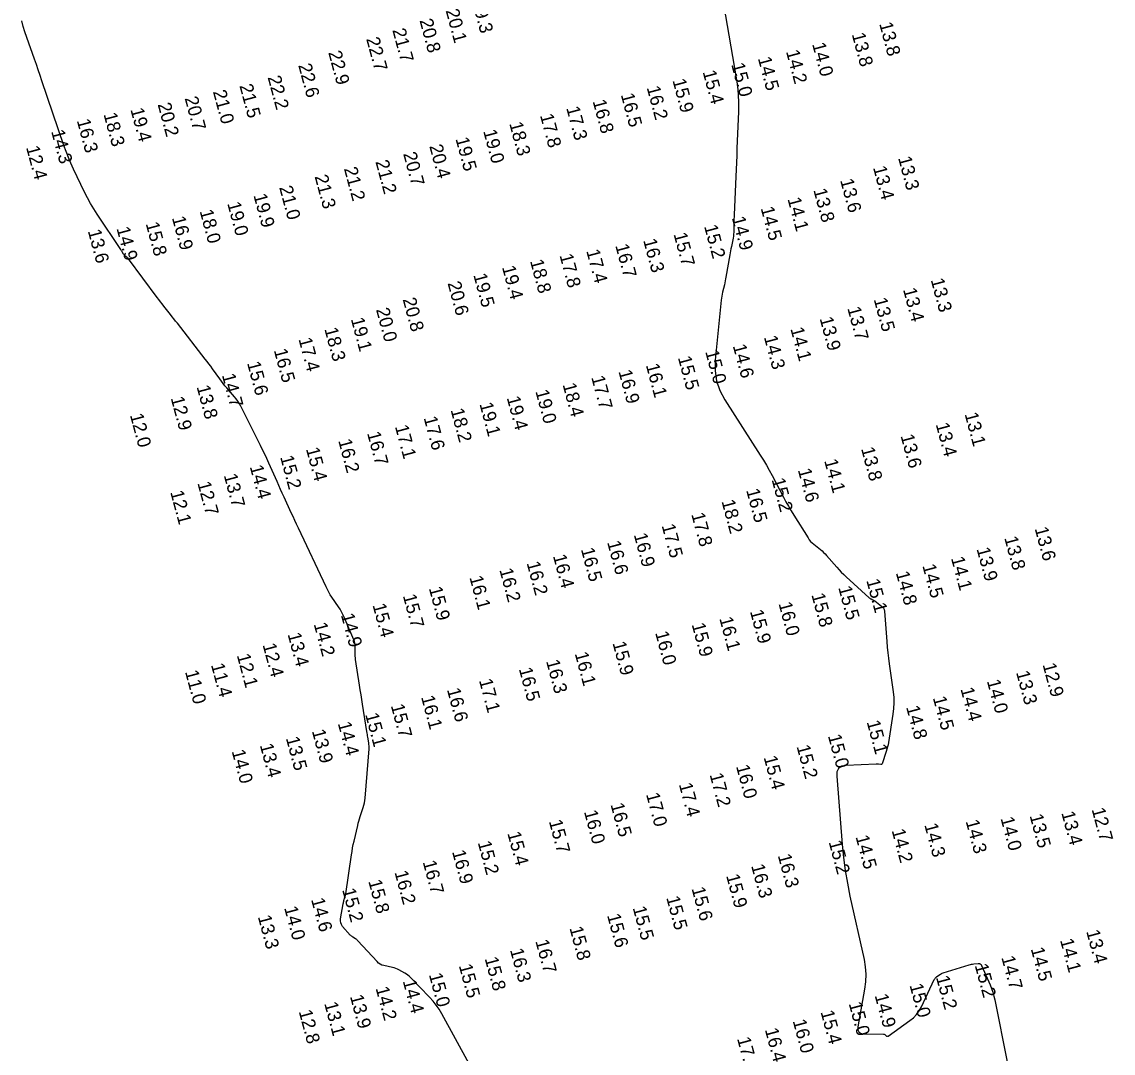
# Model space of a CAD drawing. Extents: x 988130 to 1132882, y 654656 to 841453.
# Drawn here: x 1052404.1 to 1052813.4, y 748451.2 to 748838 of the extents above; entities that cross this region are included whole.
import ezdxf

# ---------------------------------------------------------------- set-up
doc = ezdxf.new("R2010")
doc.units = 0
doc.layers.add('V-TOPO-MAJR', color=7, linetype='Continuous')
doc.layers.add('V-TOPO-SOUN', color=7, linetype='Continuous')

msp = doc.modelspace()

# ---------------------------------------------------------------- linework, layer by layer
at = {"layer": 'V-TOPO-MAJR'}
for points in [[(1052665.2, 748856.31), (1052672.03, 748817.05), (1052672.49, 748813.9), (1052672.78, 748810.74), (1052672.9, 748807.57), (1052672.86, 748804.39), (1052672.29, 748790.54), (1052672.18, 748787.9), (1052672.07, 748785.26), (1052671.96, 748782.62), (1052671.84, 748779.98), (1052671.22, 748765.58), (1052671.19, 748764.86), (1052671.17, 748764.13), (1052671.16, 748763.41), (1052671.15, 748762.68), (1052671.13, 748759.78), (1052671.11, 748759.06), (1052671.05, 748758.34), (1052670.96, 748757.62), (1052670.84, 748756.91), (1052670.19, 748753.68), (1052670.04, 748752.91), (1052669.89, 748752.13), (1052669.75, 748751.35), (1052669.61, 748750.58), (1052668.17, 748742.27), (1052668.04, 748741.55), (1052667.9, 748740.83), (1052667.74, 748740.11), (1052667.57, 748739.4), (1052666.88, 748736.55), (1052666.71, 748735.83), (1052666.58, 748735.11), (1052666.47, 748734.39), (1052666.38, 748733.66), (1052664.16, 748711.07), (1052664.09, 748707.14), (1052664.65, 748703.36), (1052665.86, 748699.74), (1052667.72, 748696.27), (1052681.05, 748675.47), (1052682.21, 748673.61), (1052683.33, 748671.73), (1052684.41, 748669.83), (1052685.45, 748667.9), (1052689.74, 748659.7), (1052690.66, 748657.99), (1052691.61, 748656.29), (1052692.59, 748654.62), (1052693.61, 748652.96), (1052698.94, 748644.43), (1052699.4, 748643.77), (1052699.9, 748643.16), (1052700.45, 748642.59), (1052701.06, 748642.07), (1052703.58, 748640.07), (1052704.19, 748639.55), (1052704.79, 748639.01), (1052705.35, 748638.45), (1052705.89, 748637.85), (1052709.74, 748633.43), (1052710.57, 748632.51), (1052711.43, 748631.61), (1052712.31, 748630.73), (1052713.22, 748629.88), (1052721.91, 748622), (1052722.06, 748621.87), (1052722.22, 748621.75), (1052722.38, 748621.65), (1052722.56, 748621.56), (1052723.27, 748621.21), (1052723.45, 748621.12), (1052723.62, 748621.03), (1052723.79, 748620.92), (1052723.95, 748620.81), (1052726.51, 748618.9), (1052726.94, 748618.52), (1052727.26, 748618.07), (1052727.46, 748617.56), (1052727.56, 748617), (1052728.44, 748605.59), (1052728.61, 748603.5), (1052728.82, 748601.4), (1052729.07, 748599.31), (1052729.35, 748597.23), (1052730.85, 748586.66), (1052731.07, 748584.59), (1052731.13, 748582.53), (1052731.04, 748580.46), (1052730.79, 748578.4), (1052729.12, 748567.76), (1052728.96, 748566.9), (1052728.77, 748566.04), (1052728.55, 748565.19), (1052728.29, 748564.36), (1052726.75, 748559.76), (1052726.66, 748559.58), (1052726.54, 748559.47), (1052726.39, 748559.42), (1052726.2, 748559.43), (1052725.37, 748559.58), (1052725.16, 748559.61), (1052724.95, 748559.63), (1052724.74, 748559.64), (1052724.53, 748559.64), (1052713.27, 748559.12), (1052711.59, 748558.8), (1052710.43, 748558.01), (1052709.8, 748556.77), (1052709.69, 748555.06), (1052711.75, 748529.52), (1052712.23, 748524.63), (1052712.87, 748519.76), (1052713.69, 748514.92), (1052714.67, 748510.1), (1052719.94, 748486.29), (1052720.41, 748483.53), (1052720.61, 748480.77), (1052720.52, 748478), (1052720.17, 748475.22), (1052717.64, 748461.11), (1052717.6, 748459.98), (1052717.94, 748459.18), (1052718.67, 748458.68), (1052719.78, 748458.49), (1052727.2, 748458.34), (1052727.37, 748458.32), (1052727.54, 748458.27), (1052727.7, 748458.2), (1052727.85, 748458.09), (1052728.42, 748457.63), (1052728.56, 748457.54), (1052728.71, 748457.51), (1052728.85, 748457.53), (1052729, 748457.61), (1052737.16, 748463.43), (1052738.49, 748464.5), (1052739.64, 748465.72), (1052740.64, 748467.08), (1052741.46, 748468.57), (1052746.27, 748478.77), (1052746.45, 748479.08), (1052746.65, 748479.36), (1052746.9, 748479.62), (1052747.17, 748479.85), (1052748.35, 748480.69), (1052748.65, 748480.89), (1052748.96, 748481.06), (1052749.29, 748481.21), (1052749.63, 748481.33), (1052759.4, 748484.35), (1052759.82, 748484.47), (1052760.24, 748484.56), (1052760.66, 748484.63), (1052761.09, 748484.68), (1052762.81, 748484.83), (1052763.21, 748484.81), (1052763.55, 748484.69), (1052763.82, 748484.45), (1052764.02, 748484.11), (1052767.24, 748476.78), (1052767.8, 748475.42), (1052768.28, 748474.03), (1052768.68, 748472.61), (1052769, 748471.18), (1052773.57, 748447.89)], [(1052571.91, 748447.17), (1052561.6, 748465.99), (1052560.61, 748467.65), (1052559.52, 748469.25), (1052558.32, 748470.76), (1052557.02, 748472.2), (1052549.79, 748479.67), (1052549.33, 748480.11), (1052548.84, 748480.51), (1052548.32, 748480.87), (1052547.77, 748481.2), (1052545.52, 748482.42), (1052544.95, 748482.7), (1052544.36, 748482.95), (1052543.76, 748483.15), (1052543.14, 748483.31), (1052539.88, 748484.04), (1052539.16, 748484.26), (1052538.49, 748484.58), (1052537.88, 748485), (1052537.33, 748485.52), (1052530.12, 748493.38), (1052529.91, 748493.59), (1052529.69, 748493.79), (1052529.45, 748493.97), (1052529.2, 748494.13), (1052528.17, 748494.75), (1052527.92, 748494.91), (1052527.69, 748495.09), (1052527.47, 748495.29), (1052527.26, 748495.51), (1052524.41, 748498.76), (1052523.95, 748499.4), (1052523.67, 748500.09), (1052523.55, 748500.82), (1052523.61, 748501.61), (1052524.61, 748507.25), (1052524.67, 748507.57), (1052524.74, 748507.89), (1052524.82, 748508.2), (1052524.91, 748508.51), (1052525.28, 748509.75), (1052525.36, 748510.06), (1052525.44, 748510.37), (1052525.5, 748510.69), (1052525.56, 748511.01), (1052527.72, 748525.6), (1052527.92, 748526.88), (1052528.15, 748528.16), (1052528.41, 748529.43), (1052528.69, 748530.69), (1052530.06, 748536.53), (1052530.27, 748537.4), (1052530.5, 748538.25), (1052530.75, 748539.11), (1052531.01, 748539.95), (1052532.1, 748543.34), (1052532.35, 748544.19), (1052532.55, 748545.05), (1052532.7, 748545.92), (1052532.79, 748546.8), (1052534.29, 748565.4), (1052534.31, 748565.94), (1052534.31, 748566.47), (1052534.27, 748567.01), (1052534.2, 748567.54), (1052533.86, 748569.66), (1052533.78, 748570.19), (1052533.69, 748570.72), (1052533.61, 748571.25), (1052533.52, 748571.78), (1052531.87, 748582.03), (1052531.58, 748583.83), (1052531.29, 748585.63), (1052531.01, 748587.43), (1052530.73, 748589.24), (1052529.26, 748598.82), (1052529.18, 748599.44), (1052529.12, 748600.06), (1052529.09, 748600.68), (1052529.08, 748601.31), (1052529.09, 748603.8), (1052529.07, 748604.42), (1052528.98, 748605.03), (1052528.83, 748605.62), (1052528.61, 748606.2), (1052524.98, 748614.73), (1052524.52, 748615.73), (1052524.02, 748616.71), (1052523.46, 748617.66), (1052522.87, 748618.58), (1052520.38, 748622.23), (1052519.78, 748623.15), (1052519.21, 748624.09), (1052518.69, 748625.06), (1052518.2, 748626.05), (1052507.83, 748648.1), (1052507.15, 748649.55), (1052506.47, 748651), (1052505.8, 748652.45), (1052505.12, 748653.9), (1052502.44, 748659.72), (1052501.77, 748661.17), (1052501.11, 748662.63), (1052500.45, 748664.09), (1052499.8, 748665.55), (1052496.68, 748672.52), (1052495.94, 748674.17), (1052495.17, 748675.81), (1052494.39, 748677.43), (1052493.59, 748679.05), (1052486.22, 748693.82), (1052485.7, 748694.77), (1052485.13, 748695.68), (1052484.51, 748696.56), (1052483.82, 748697.4), (1052480.97, 748700.67), (1052480.27, 748701.49), (1052479.59, 748702.34), (1052478.93, 748703.2), (1052478.3, 748704.08), (1052475.62, 748707.89), (1052474.95, 748708.81), (1052474.28, 748709.73), (1052473.6, 748710.64), (1052472.9, 748711.54), (1052462.41, 748724.96), (1052461.78, 748725.77), (1052461.15, 748726.57), (1052460.53, 748727.37), (1052459.89, 748728.18), (1052457.37, 748731.39), (1052456.74, 748732.19), (1052456.12, 748733), (1052455.5, 748733.81), (1052454.89, 748734.63), (1052444.05, 748749.13), (1052443.91, 748749.3), (1052443.77, 748749.46), (1052443.61, 748749.6), (1052443.45, 748749.74), (1052442.77, 748750.27), (1052442.6, 748750.41), (1052442.46, 748750.57), (1052442.33, 748750.73), (1052442.21, 748750.91), (1052441.74, 748751.76), (1052441.62, 748751.96), (1052441.5, 748752.16), (1052441.37, 748752.36), (1052441.25, 748752.56), (1052432.34, 748765.81), (1052431.05, 748767.82), (1052429.83, 748769.87), (1052428.68, 748771.97), (1052427.61, 748774.11), (1052423.5, 748782.75), (1052422.5, 748784.93), (1052421.57, 748787.13), (1052420.7, 748789.35), (1052419.89, 748791.61), (1052411.65, 748815.84), (1052410.95, 748817.89), (1052410.24, 748819.94), (1052409.53, 748821.98), (1052408.82, 748824.02), (1052405.94, 748832.18), (1052405.26, 748834.23), (1052404.64, 748836.3), (1052404.09, 748838.39)]]:
    msp.add_lwpolyline(points, dxfattribs=at)

# ---------------------------------------------------------------- texts
at = {"layer": 'V-TOPO-SOUN'}
for s, p in [('19.3 ', (1052572.82, 748845.87)), ('20.1 ', (1052563.01, 748842.22)), ('20.8 ', (1052553.2, 748838.52)), ('13.8 ', (1052725.6, 748837.28)), ('22.7 ', (1052533.2, 748831.61)), ('21.7 ', (1052543.01, 748834.92)), ('13.8 ', (1052715.31, 748833.33)), ('14.0 ', (1052700.44, 748829.65)), ('22.9 ', (1052518.98, 748826.5)), ('14.5 ', (1052680.09, 748824.33)), ('14.2 ', (1052690.63, 748826.88)), ('22.6 ', (1052507.71, 748821.73)), ('15.0 ', (1052670.1, 748822.03)), ('22.2 ', (1052496.23, 748817.21)), ('15.9 ', (1052648.06, 748816.06)), ('15.4 ', (1052659.38, 748819.25)), ('21.0 ', (1052475.72, 748811.83)), ('21.5 ', (1052485.66, 748814.06)), ('16.2 ', (1052638.39, 748813.35)), ('20.2 ', (1052454.99, 748807.05)), ('20.7 ', (1052465.12, 748809.36)), ('16.8 ', (1052618.12, 748808.26)), ('16.5 ', (1052628.69, 748810.66)), ('18.3 ', (1052434.69, 748803.35)), ('19.4 ', (1052444.77, 748805.13)), ('17.3 ', (1052608.22, 748805.72)), ('16.3 ', (1052424.67, 748800.99)), ('18.3 ', (1052586.86, 748799.86)), ('17.8 ', (1052598.39, 748802.93)), ('14.3 ', (1052415.05, 748796.92)), ('19.0 ', (1052577.08, 748797.03)), ('12.4 ', (1052405.64, 748790.9)), ('20.4 ', (1052556.87, 748791.39)), ('19.5 ', (1052566.69, 748794.14)), ('20.7 ', (1052547.07, 748788.54)), ('13.3 ', (1052732.68, 748786.98)), ('21.2 ', (1052524.85, 748782.95)), ('21.2 ', (1052536.67, 748785.54)), ('13.4 ', (1052723.28, 748783.35)), ('21.3 ', (1052513.86, 748780)), ('21.0 ', (1052500.58, 748775.89)), ('13.8 ', (1052700.91, 748774.93)), ('13.6 ', (1052710.95, 748778.58)), ('19.9 ', (1052490.91, 748772.96)), ('14.1 ', (1052691.2, 748771.59)), ('18.0 ', (1052470.75, 748767.02)), ('19.0 ', (1052481.09, 748769.88)), ('14.5 ', (1052681.14, 748768.13)), ('15.8 ', (1052450.5, 748762.31)), ('16.9 ', (1052460.34, 748764.52)), ('14.9 ', (1052670.33, 748764.44)), ('13.6 ', (1052428.79, 748759.58)), ('14.9 ', (1052439.55, 748760.55)), ('15.7 ', (1052648.47, 748758.38)), ('15.2 ', (1052659.92, 748761.33)), ('16.7 ', (1052626.62, 748754.1)), ('16.3 ', (1052637.08, 748756.08)), ('17.8 ', (1052605.71, 748750.41)), ('17.4 ', (1052615.73, 748752.1)), ('19.4 ', (1052584.13, 748745.99)), ('18.8 ', (1052594.65, 748748.31)), ('19.5 ', (1052573.39, 748743.08)), ('20.6 ', (1052563.72, 748739.99)), ('13.3 ', (1052744.92, 748741.25)), ('20.8 ', (1052546.88, 748733.95)), ('13.5 ', (1052723.54, 748733.95)), ('13.4 ', (1052734.53, 748737.63)), ('20.0 ', (1052536.88, 748730.1)), ('13.7 ', (1052713.64, 748730.61)), ('19.1 ', (1052527.45, 748726.53)), ('13.9 ', (1052703.25, 748726.78)), ('18.3 ', (1052517.52, 748722.8)), ('14.1 ', (1052692.29, 748722.89)), ('17.4 ', (1052507.81, 748718.99)), ('14.3 ', (1052682.35, 748719.78)), ('16.5 ', (1052498.56, 748714.83)), ('15.0 ', (1052660.35, 748714.32)), ('14.6 ', (1052670.68, 748716.51)), ('15.6 ', (1052488.52, 748710.03)), ('16.1 ', (1052638.08, 748709.25)), ('15.5 ', (1052650.1, 748712.07)), ('14.7 ', (1052479.08, 748705.53)), ('16.9 ', (1052627.8, 748706.9)), ('13.8 ', (1052469.59, 748701.14)), ('18.4 ', (1052606.86, 748701.96)), ('17.7 ', (1052617.6, 748704.7)), ('12.9 ', (1052459.89, 748696.89)), ('19.4 ', (1052585.9, 748697.02)), ('19.0 ', (1052596.65, 748699.45)), ('19.1 ', (1052575.68, 748694.69)), ('12.0 ', (1052444.59, 748690.54)), ('17.6 ', (1052554.75, 748689.48)), ('18.2 ', (1052564.85, 748692.45)), ('13.1 ', (1052757.62, 748690.93)), ('17.1 ', (1052543.98, 748686.24)), ('13.4 ', (1052746.79, 748687.07)), ('16.2 ', (1052522.71, 748680.95)), ('16.7 ', (1052533.53, 748683.73)), ('13.6 ', (1052733.6, 748682.75)), ('15.4 ', (1052510.61, 748677.83)), ('13.8 ', (1052718.8, 748677.93)), ('15.2 ', (1052500.93, 748674.8)), ('14.1 ', (1052704.96, 748673.42)), ('14.4 ', (1052489.53, 748671.18)), ('14.6 ', (1052695.08, 748669.94)), ('12.7 ', (1052469.9, 748665.01)), ('13.7 ', (1052479.78, 748667.95)), ('15.2 ', (1052685.25, 748666.32)), ('12.1 ', (1052459.71, 748661.65)), ('16.5 ', (1052675.7, 748662.35)), ('18.2 ', (1052666.45, 748658.2)), ('17.8 ', (1052655.12, 748653.33)), ('17.5 ', (1052644, 748649.08)), ('13.6 ', (1052783.9, 748647.98)), ('16.9 ', (1052633.55, 748645.67)), ('13.8 ', (1052772.5, 748644.48)), ('16.5 ', (1052613.73, 748640.19)), ('16.6 ', (1052623.57, 748642.8)), ('13.9 ', (1052762.1, 748640.34)), ('16.4 ', (1052603.24, 748637.69)), ('14.1 ', (1052752.52, 748636.86)), ('16.2 ', (1052583.15, 748632.49)), ('16.2 ', (1052593.36, 748635.05)), ('14.8 ', (1052731.84, 748631.36)), ('14.5 ', (1052741.78, 748634.04)), ('16.1 ', (1052571.92, 748629.66)), ('15.1 ', (1052720.76, 748628.51)), ('15.9 ', (1052556.69, 748625.6)), ('15.8 ', (1052700.17, 748623.14)), ('15.5 ', (1052710.24, 748625.83)), ('15.4 ', (1052535.57, 748619.29)), ('15.7 ', (1052546.95, 748622.77)), ('16.0 ', (1052687.83, 748619.83)), ('14.9 ', (1052523.71, 748615.58)), ('15.9 ', (1052677.12, 748616.93)), ('14.2 ', (1052513.51, 748612.14)), ('15.9 ', (1052655.27, 748612)), ('16.1 ', (1052665.63, 748614.25)), ('13.4 ', (1052503.72, 748608.33)), ('16.0 ', (1052641.57, 748608.87)), ('12.4 ', (1052494.34, 748604.37)), ('15.9 ', (1052625.57, 748605.04)), ('12.1 ', (1052484.68, 748600.42)), ('16.1 ', (1052611.41, 748601.08)), ('11.4 ', (1052474.98, 748596.86)), ('16.5 ', (1052590.45, 748595.3)), ('16.3 ', (1052600.67, 748598.21)), ('12.9 ', (1052786.87, 748596.93)), ('11.0 ', (1052465.25, 748594.26)), ('17.1 ', (1052575.5, 748591.04)), ('14.0 ', (1052765.97, 748590.78)), ('13.3 ', (1052776.93, 748594.02)), ('16.6 ', (1052563.48, 748587.57)), ('14.4 ', (1052756.07, 748587.82)), ('16.1 ', (1052553.79, 748584.76)), ('14.5 ', (1052745.71, 748584.49)), ('15.1 ', (1052532.82, 748578.22)), ('15.7 ', (1052542.43, 748581.57)), ('14.8 ', (1052735.69, 748580.98)), ('14.4 ', (1052522.54, 748574.9)), ('15.1 ', (1052720.89, 748575.45)), ('13.9 ', (1052512.82, 748572.06)), ('15.0 ', (1052706.36, 748570.21)), ('13.4 ', (1052493.3, 748566.75)), ('13.5 ', (1052503.08, 748569.34)), ('15.2 ', (1052694.6, 748566.23)), ('14.0 ', (1052482.75, 748564.46)), ('15.4 ', (1052682.26, 748562.16)), ('16.0 ', (1052671.9, 748558.79)), ('17.2 ', (1052661.99, 748555.67)), ('17.4 ', (1052650.46, 748552.01)), ('17.0 ', (1052638.16, 748548.3)), ('16.0 ', (1052614.88, 748541.77)), ('16.5 ', (1052624.83, 748544.47)), ('13.4 ', (1052793.9, 748541.34)), ('12.7 ', (1052805.27, 748542.66)), ('15.7 ', (1052601.7, 748538.19)), ('14.3 ', (1052758.02, 748538.18)), ('14.0 ', (1052771.1, 748539.26)), ('13.5 ', (1052782, 748540.29)), ('15.4 ', (1052586.14, 748533.7)), ('14.2 ', (1052730.26, 748534.74)), ('14.3 ', (1052742.51, 748536.85)), ('15.2 ', (1052575.03, 748530.21)), ('15.2 ', (1052706.64, 748530.42)), ('14.5 ', (1052716.72, 748532.38)), ('16.9 ', (1052565.39, 748526.79)), ('16.3 ', (1052687.56, 748525.34)), ('16.7 ', (1052554.4, 748522.91)), ('16.3 ', (1052677.56, 748521.52)), ('16.2 ', (1052543.81, 748519.09)), ('15.9 ', (1052668.18, 748517.78)), ('15.8 ', (1052533.99, 748515.71)), ('15.6 ', (1052655.22, 748512.95)), ('14.6 ', (1052512.53, 748508.84)), ('15.2 ', (1052524.19, 748512.47)), ('15.5 ', (1052645.73, 748509.54)), ('14.0 ', (1052502.42, 748505.74)), ('15.5 ', (1052633.15, 748505.73)), ('13.3 ', (1052492.56, 748502.39)), ('15.6 ', (1052623.54, 748502.91)), ('15.8 ', (1052609.43, 748498.15)), ('13.4 ', (1052803.23, 748496.89)), ('16.7 ', (1052596.64, 748493.24)), ('14.1 ', (1052793.42, 748493.6)), ('16.3 ', (1052587.13, 748489.93)), ('14.5 ', (1052782.44, 748490.35)), ('15.5 ', (1052567.94, 748484.03)), ('15.8 ', (1052577.63, 748486.72)), ('15.2 ', (1052761.41, 748484.17)), ('14.7 ', (1052771.41, 748487.11)), ('15.0 ', (1052556.71, 748480.67)), ('14.4 ', (1052546.91, 748478.24)), ('15.0 ', (1052736.96, 748476.71)), ('15.2 ', (1052746.89, 748479.68)), ('13.9 ', (1052527.11, 748472.54)), ('14.2 ', (1052536.72, 748475.59)), ('14.9 ', (1052723.89, 748472.86)), ('13.1 ', (1052517.46, 748469.83)), ('15.0 ', (1052714.16, 748469.82)), ('12.8 ', (1052507.89, 748466.87)), ('15.4 ', (1052703.6, 748466.7)), ('16.4 ', (1052682.71, 748460.04)), ('16.0 ', (1052693.16, 748463.32)), ('17.1 ', (1052672.29, 748456.68))]:
    msp.add_text(s, height=5, rotation=285, dxfattribs=at).set_placement(p)

doc.saveas('drawing.dxf')
